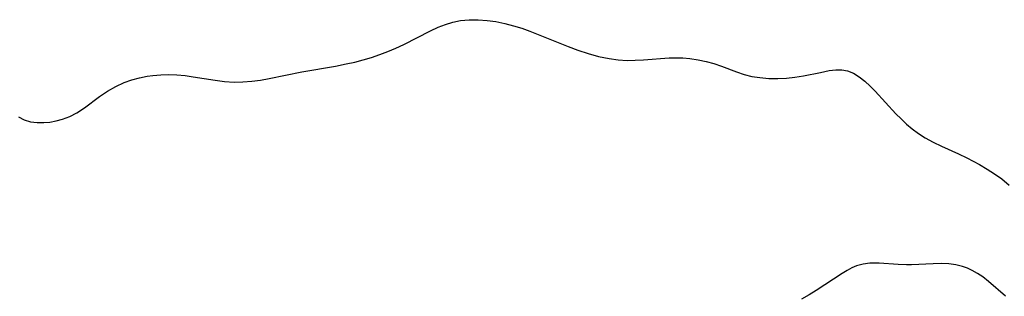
# Model space of a CAD drawing. Header units: metres. Extents: x 1073367 to 1082519, y 1569854 to 1574957.
# Tile 1026 of 1056: x 1080820 to 1080996, y 1573139 to 1573188. Entities that reach past the tile are written whole.
import ezdxf

# ---------------------------------------------------------------- set-up
doc = ezdxf.new("R2010")
doc.units = ezdxf.units.M
doc.layers.add('CGG_CurvaNivelLidar_v1', color=253, linetype='Continuous', lineweight=30)

msp = doc.modelspace()

# ---------------------------------------------------------------- linework, layer by layer
at = {"layer": 'CGG_CurvaNivelLidar_v1'}
for p, q in [((1080894.8242, 1573186.826, 72.5), (1080896.1239, 1573187.3242, 72.5)), ((1080896.1239, 1573187.3242, 72.5), (1080897.447, 1573187.7242, 72.5)), ((1080897.447, 1573187.7242, 72.5), (1080898.7931, 1573188.005, 72.5)), ((1080898.7931, 1573188.005, 72.5), (1080900.3451, 1573188.16, 72.5)), ((1080900.3451, 1573188.16, 72.5), (1080901.9182, 1573188.1647, 72.5)), ((1080901.9182, 1573188.1647, 72.5), (1080903.533, 1573188.0434, 72.5)), ((1080903.533, 1573188.0434, 72.5), (1080905.1152, 1573187.8213, 72.5)), ((1080905.1152, 1573187.8213, 72.5), (1080906.6952, 1573187.5049, 72.5)), ((1080906.6952, 1573187.5049, 72.5), (1080908.2653, 1573187.0946, 72.5)), ((1080888.7243, 1573183.771, 72.5), (1080893.4528, 1573186.2034, 72.5)), ((1080893.4528, 1573186.2034, 72.5), (1080894.8242, 1573186.826, 72.5)), ((1080908.2653, 1573187.0946, 72.5), (1080909.7061, 1573186.6323, 72.5)), ((1080909.7061, 1573186.6323, 72.5), (1080911.1372, 1573186.1124, 72.5)), ((1080911.1372, 1573186.1124, 72.5), (1080917.9732, 1573183.3672, 72.5)), ((1080884.4214, 1573181.9677, 72.5), (1080885.8631, 1573182.5175, 72.5)), ((1080885.8631, 1573182.5175, 72.5), (1080887.2762, 1573183.1076, 72.5)), ((1080887.2762, 1573183.1076, 72.5), (1080888.7243, 1573183.771, 72.5)), ((1080917.9732, 1573183.3672, 72.5), (1080919.7208, 1573182.7287, 72.5)), ((1080919.7208, 1573182.7287, 72.5), (1080921.5538, 1573182.1312, 72.5)), ((1080921.5538, 1573182.1312, 72.5), (1080923.402, 1573181.6212, 72.5)), ((1080878.4231, 1573180.2821, 72.5), (1080879.9516, 1573180.6232, 72.5)), ((1080879.9516, 1573180.6232, 72.5), (1080881.4628, 1573181.0134, 72.5)), ((1080881.4628, 1573181.0134, 72.5), (1080882.954, 1573181.4637, 72.5)), ((1080882.954, 1573181.4637, 72.5), (1080884.4214, 1573181.9677, 72.5)), ((1080923.402, 1573181.6212, 72.5), (1080925.2668, 1573181.2329, 72.5)), ((1080925.2668, 1573181.2329, 72.5), (1080926.8848, 1573181.0226, 72.5)), ((1080926.8848, 1573181.0226, 72.5), (1080928.5095, 1573180.9302, 72.5)), ((1080928.5095, 1573180.9302, 72.5), (1080929.9424, 1573180.9423, 72.5)), ((1080929.9424, 1573180.9423, 72.5), (1080931.3736, 1573181.0174, 72.5)), ((1080931.3736, 1573181.0174, 72.5), (1080935.9982, 1573181.3591, 72.5)), ((1080935.9982, 1573181.3591, 72.5), (1080937.5231, 1573181.3888, 72.5)), ((1080937.5231, 1573181.3888, 72.5), (1080938.4091, 1573181.3598, 72.5)), ((1080938.4091, 1573181.3598, 72.5), (1080939.6823, 1573181.2455, 72.5)), ((1080939.6823, 1573181.2455, 72.5), (1080941.1227, 1573181.0284, 72.5)), ((1080941.1227, 1573181.0284, 72.5), (1080942.5434, 1573180.731, 72.5)), ((1080942.5434, 1573180.731, 72.5), (1080943.9365, 1573180.3596, 72.5)), ((1080943.9365, 1573180.3596, 72.5), (1080945.2927, 1573179.9169, 72.5)), ((1080864.6864, 1573177.6666, 72.5), (1080870.5552, 1573178.8745, 72.5)), ((1080870.5552, 1573178.8745, 72.5), (1080876.521, 1573179.9104, 72.5)), ((1080876.521, 1573179.9104, 72.5), (1080878.4231, 1573180.2821, 72.5)), ((1080945.2927, 1573179.9169, 72.5), (1080947.9584, 1573178.885, 72.5)), ((1080947.9584, 1573178.885, 72.5), (1080949.3035, 1573178.4251, 72.5)), ((1080959.9151, 1573178.1603, 72.5), (1080962.9095, 1573178.7899, 72.5)), ((1080962.9095, 1573178.7899, 72.5), (1080964.5046, 1573179.091, 72.5)), ((1080964.5046, 1573179.091, 72.5), (1080965.6332, 1573179.2203, 72.5)), ((1080965.6332, 1573179.2203, 72.5), (1080966.7187, 1573179.2242, 72.5)), ((1080966.7187, 1573179.2242, 72.5), (1080967.7536, 1573179.0556, 72.5)), ((1080967.7536, 1573179.0556, 72.5), (1080968.823, 1573178.6339, 72.5)), ((1080968.823, 1573178.6339, 72.5), (1080969.8415, 1573178.0021, 72.5)), ((1080837.3667, 1573176.2869, 72.5), (1080838.9004, 1573176.9734, 72.5)), ((1080838.9004, 1573176.9734, 72.5), (1080840.236, 1573177.4404, 72.5)), ((1080840.236, 1573177.4404, 72.5), (1080841.6074, 1573177.8126, 72.5)), ((1080841.6074, 1573177.8126, 72.5), (1080843.006, 1573178.0924, 72.5)), ((1080843.006, 1573178.0924, 72.5), (1080843.9853, 1573178.2322, 72.5)), ((1080843.9853, 1573178.2322, 72.5), (1080845.4137, 1573178.3634, 72.5)), ((1080845.4137, 1573178.3634, 72.5), (1080846.8496, 1573178.4093, 72.5)), ((1080846.8496, 1573178.4093, 72.5), (1080848.2867, 1573178.3634, 72.5)), ((1080848.2867, 1573178.3634, 72.5), (1080849.7401, 1573178.2209, 72.5)), ((1080849.7401, 1573178.2209, 72.5), (1080851.191, 1573178.0106, 72.5)), ((1080851.191, 1573178.0106, 72.5), (1080855.0642, 1573177.3703, 72.5)), ((1080855.0642, 1573177.3703, 72.5), (1080856.7776, 1573177.1539, 72.5)), ((1080856.7776, 1573177.1539, 72.5), (1080858.4935, 1573177.0456, 72.5)), ((1080858.4935, 1573177.0456, 72.5), (1080860.0469, 1573177.074, 72.5)), ((1080860.0469, 1573177.074, 72.5), (1080861.6036, 1573177.2031, 72.5)), ((1080861.6036, 1573177.2031, 72.5), (1080863.1452, 1573177.4044, 72.5)), ((1080863.1452, 1573177.4044, 72.5), (1080864.6864, 1573177.6666, 72.5)), ((1080949.3035, 1573178.4251, 72.5), (1080950.6905, 1573178.08, 72.5)), ((1080950.6905, 1573178.08, 72.5), (1080952.1175, 1573177.8487, 72.5)), ((1080952.1175, 1573177.8487, 72.5), (1080953.7171, 1573177.713, 72.5)), ((1080953.7171, 1573177.713, 72.5), (1080955.3336, 1573177.6861, 72.5)), ((1080955.3336, 1573177.6861, 72.5), (1080956.8544, 1573177.751, 72.5)), ((1080956.8544, 1573177.751, 72.5), (1080958.3633, 1573177.9054, 72.5)), ((1080958.3633, 1573177.9054, 72.5), (1080959.9151, 1573178.1603, 72.5)), ((1080969.8415, 1573178.0021, 72.5), (1080970.8272, 1573177.2111, 72.5)), ((1080970.8272, 1573177.2111, 72.5), (1080971.7967, 1573176.3043, 72.5)), ((1080834.5069, 1573174.4879, 72.5), (1080835.914, 1573175.4637, 72.5)), ((1080835.914, 1573175.4637, 72.5), (1080837.3667, 1573176.2869, 72.5)), ((1080971.7967, 1573176.3043, 72.5), (1080972.646, 1573175.4405, 72.5)), ((1080972.646, 1573175.4405, 72.5), (1080976.3441, 1573171.4274, 72.5)), ((1080831.815, 1573172.4815, 72.5), (1080834.5069, 1573174.4879, 72.5)), ((1080829.1789, 1573170.9478, 72.5), (1080830.4461, 1573171.6011, 72.5)), ((1080830.4461, 1573171.6011, 72.5), (1080831.815, 1573172.4815, 72.5)), ((1080820.065, 1573170.8891, 72.5), (1080821.0723, 1573170.3414, 72.5)), ((1080821.0723, 1573170.3414, 72.5), (1080822.1949, 1573170.0001, 72.5)), ((1080822.1949, 1573170.0001, 72.5), (1080823.3986, 1573169.8432, 72.5)), ((1080823.3986, 1573169.8432, 72.5), (1080824.5422, 1573169.8441, 72.5)), ((1080824.5422, 1573169.8441, 72.5), (1080825.6455, 1573169.9443, 72.5)), ((1080825.6455, 1573169.9443, 72.5), (1080826.7609, 1573170.1401, 72.5)), ((1080826.7609, 1573170.1401, 72.5), (1080827.8736, 1573170.441, 72.5)), ((1080827.8736, 1573170.441, 72.5), (1080829.1789, 1573170.9478, 72.5)), ((1080976.3441, 1573171.4274, 72.5), (1080977.28, 1573170.4889, 72.5)), ((1080977.28, 1573170.4889, 72.5), (1080978.2557, 1573169.5864, 72.5)), ((1080978.2557, 1573169.5864, 72.5), (1080979.2758, 1573168.7317, 72.5)), ((1080979.2758, 1573168.7317, 72.5), (1080980.4119, 1573167.8896, 72.5)), ((1080980.4119, 1573167.8896, 72.5), (1080981.6029, 1573167.1229, 72.5)), ((1080981.6029, 1573167.1229, 72.5), (1080983.027, 1573166.3415, 72.5)), ((1080983.027, 1573166.3415, 72.5), (1080984.5003, 1573165.6305, 72.5)), ((1080984.5003, 1573165.6305, 72.5), (1080987.5124, 1573164.2721, 72.5)), ((1080987.5124, 1573164.2721, 72.5), (1080988.9837, 1573163.5717, 72.5)), ((1080988.9837, 1573163.5717, 72.5), (1080991.2667, 1573162.3722, 72.5)), ((1080991.2667, 1573162.3722, 72.5), (1080992.6267, 1573161.5739, 72.5)), ((1080992.6267, 1573161.5739, 72.5), (1080993.9445, 1573160.723, 72.5)), ((1080993.9445, 1573160.723, 72.5), (1080995.2071, 1573159.8125, 72.5)), ((1080995.2071, 1573159.8125, 72.5), (1080996.5564, 1573158.6901, 72.5)), ((1080967.664, 1573143.5283, 72.5), (1080966.7656, 1573142.9909, 72.5)), ((1080968.5005, 1573143.9623, 72.5), (1080967.664, 1573143.5283, 72.5)), ((1080969.3572, 1573144.3171, 72.5), (1080968.5005, 1573143.9623, 72.5)), ((1080970.5214, 1573144.6381, 72.5), (1080969.3572, 1573144.3171, 72.5)), ((1080971.7232, 1573144.8067, 72.5), (1080970.5214, 1573144.6381, 72.5)), ((1080973.3723, 1573144.8351, 72.5), (1080971.7232, 1573144.8067, 72.5)), ((1080976.7726, 1573144.5971, 72.5), (1080973.3723, 1573144.8351, 72.5)), ((1080978.2552, 1573144.529, 72.5), (1080976.7726, 1573144.5971, 72.5)), ((1080979.1174, 1573144.5251, 72.5), (1080978.2552, 1573144.529, 72.5)), ((1080983.0036, 1573144.7159, 72.5), (1080979.1174, 1573144.5251, 72.5)), ((1080984.4133, 1573144.7507, 72.5), (1080983.0036, 1573144.7159, 72.5)), ((1080985.8081, 1573144.6905, 72.5), (1080984.4133, 1573144.7507, 72.5)), ((1080987.0295, 1573144.5203, 72.5), (1080985.8081, 1573144.6905, 72.5)), ((1080988.2209, 1573144.2317, 72.5), (1080987.0295, 1573144.5203, 72.5)), ((1080989.1157, 1573143.9236, 72.5), (1080988.2209, 1573144.2317, 72.5)), ((1080989.9762, 1573143.5389, 72.5), (1080989.1157, 1573143.9236, 72.5)), ((1080990.9284, 1573142.995, 72.5), (1080989.9762, 1573143.5389, 72.5)), ((1080966.7656, 1573142.9909, 72.5), (1080962.181, 1573139.9436, 72.5)), ((1080991.8339, 1573142.3714, 72.5), (1080990.9284, 1573142.995, 72.5)), ((1080992.888, 1573141.5426, 72.5), (1080991.8339, 1573142.3714, 72.5)), ((1080995.8978, 1573138.948, 72.5), (1080992.888, 1573141.5426, 72.5)), ((1080960.8884, 1573139.1539, 72.5), (1080959.5605, 1573138.4056, 72.5)), ((1080962.181, 1573139.9436, 72.5), (1080960.8884, 1573139.1539, 72.5))]:
    msp.add_line(p, q, dxfattribs=at)

doc.saveas('drawing.dxf')
